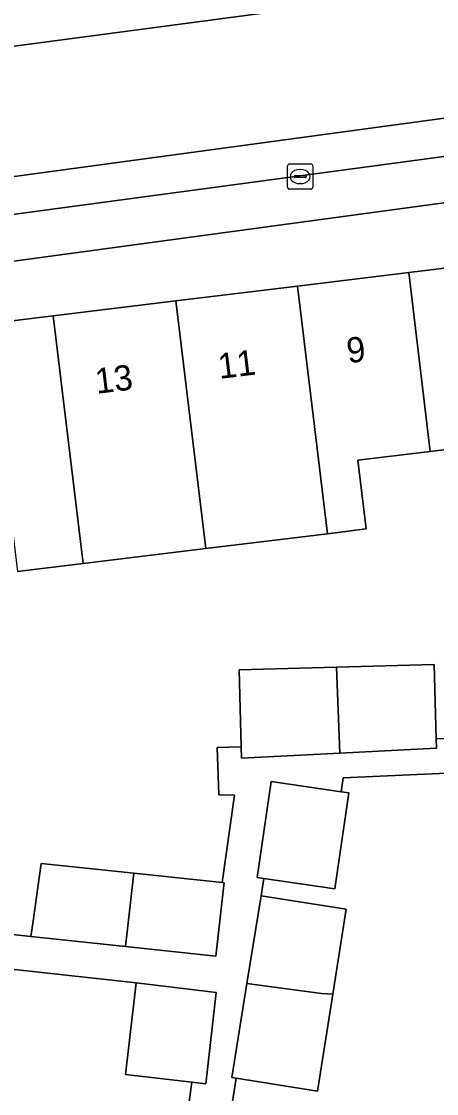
# Model space of a CAD drawing. Extents: x 162172 to 163187, y 382874 to 383685.
# Drawn here: x 162878.09 to 162894.52, y 383238.41 to 383280.9 of the extents above; entities that cross this region are included whole.
import ezdxf

# ---------------------------------------------------------------- set-up
doc = ezdxf.new("R2010")
doc.units = 0
for name, color, linetype in [('IMGEO_Erf', 7, 'Continuous'), ('IMGEO_Kolk', 7, 'Continuous'), ('IMGEO_Pand', 7, 'Continuous'), ('IMGEO_Pand_nummerreeks', 7, 'Continuous'), ('IMGEO_Parkeervlak_open', 7, 'Continuous'), ('IMGEO_Rijbaan_lokaal_gesloten', 7, 'Continuous'), ('IMGEO_Voetpad_open', 7, 'Continuous')]:
    doc.layers.add(name, color=color, linetype=linetype)

msp = doc.modelspace()

# ---------------------------------------------------------------- linework, layer by layer
at = {"layer": 'IMGEO_Erf'}
for points in [[(162896.303, 383264.098), (162894.263, 383263.851), (162891.402, 383263.505), (162891.732, 383260.783), (162890.199, 383260.595), (162885.383, 383260.005), (162880.533, 383259.411), (162877.927, 383259.092)], [(162876.269, 383244.868), (162878.461, 383244.628), (162878.533, 383245.151), (162878.862, 383247.524), (162882.539, 383247.135), (162886.036, 383246.765), (162886.518, 383250.232), (162885.903, 383250.241), (162885.831, 383252.126), (162886.788, 383252.151), (162886.706, 383255.204), (162890.558, 383255.306), (162894.427, 383255.408), (162894.504, 383252.462), (162896.421, 383252.512)], [(162902.268, 383251.437), (162890.827, 383250.913), (162890.748, 383250.371), (162891.045, 383250.328), (162890.49, 383246.518), (162887.679, 383246.927), (162887.57, 383246.247), (162890.945, 383245.714), (162890.414, 383242.351), (162889.807, 383238.507), (162886.585, 383239.016), (162886.227, 383236.746)], [(162884.524, 383236.643), (162884.831, 383238.859), (162882.21, 383239.162), (162882.63, 383242.8), (162872.015, 383243.951), (162871.729, 383241.641), (162874.094, 383241.349), (162873.798, 383238.956), (162873.625, 383237.553)]]:
    msp.add_lwpolyline(points, dxfattribs=at)
at = {"layer": 'IMGEO_Kolk'}
for p, q in [((162888.619, 383274.323), (162888.619, 383275.175)), ((162888.694, 383275.249), (162889.546, 383275.249)), ((162889.107, 383275.029), (162889.132, 383275.029)), ((162889.62, 383275.175), (162889.62, 383274.323)), ((162888.878, 383274.743), (162888.878, 383274.755)), ((162889.316, 383274.706), (162888.918, 383274.706)), ((162888.921, 383274.792), (162889.319, 383274.792)), ((162889.362, 383274.755), (162889.362, 383274.743)), ((162889.546, 383274.249), (162888.694, 383274.249)), ((162889.13, 383274.469), (162889.105, 383274.469))]:
    msp.add_line(p, q, dxfattribs=at)
for points in [[(162888.619, 383274.323), (162888.619, 383275.175)], [(162888.694, 383275.249), (162889.546, 383275.249)], [(162889.62, 383275.175), (162889.62, 383274.323)], [(162889.546, 383274.249), (162888.694, 383274.249)]]:
    msp.add_lwpolyline(points, dxfattribs=at)
for centre, radius, start, end in [((162888.696, 383275.173), 0.0765, 91.552, 178.448), ((162888.696, 383275.173), 0.0765, 91.552, 178.448), ((162889.544, 383275.173), 0.0765, 1.552, 88.448), ((162889.544, 383275.173), 0.0765, 1.552, 88.448), ((162888.918, 383274.752), 0.0403, 85.8775, 175.7526), ((162888.915, 383274.742), 0.0366, 178.938, 274.7102), ((162889.319, 383274.749), 0.043, 264.8664, 352.4533), ((162889.323, 383274.754), 0.0386, 1.7309, 96.639), ((162888.696, 383274.325), 0.0765, 181.552, 268.448), ((162888.696, 383274.325), 0.0765, 181.552, 268.448), ((162889.544, 383274.325), 0.0765, 271.552, 358.448), ((162889.544, 383274.325), 0.0765, 271.552, 358.448)]:
    msp.add_arc(centre, radius, start, end, dxfattribs=at)
for centre, major_axis, ratio, start_param, end_param in [((162889.106, 383274.749), (-0.387, 0.002), 0.722429, 4.712389, 7.853982), ((162889.131, 383274.749), (-0.39, 0.002), 0.717154, 1.570796, 4.712389)]:
    msp.add_ellipse(centre, major_axis=major_axis, ratio=ratio, start_param=start_param, end_param=end_param, dxfattribs=at)
at = {"layer": 'IMGEO_Pand'}
for points in [[(162894.263, 383263.851), (162896.303, 383264.098), (162896.633, 383261.383), (162899.391, 383261.721), (162898.204, 383271.525), (162893.42, 383270.943)], [(162893.42, 383270.943), (162889.01, 383270.407), (162890.199, 383260.595), (162891.732, 383260.783), (162891.402, 383263.505), (162894.263, 383263.851)], [(162890.199, 383260.595), (162889.01, 383270.407), (162884.194, 383269.821), (162885.383, 383260.005)], [(162885.383, 383260.005), (162884.194, 383269.821), (162879.343, 383269.231), (162880.533, 383259.411)], [(162880.533, 383259.411), (162879.343, 383269.231), (162874.594, 383268.653), (162875.451, 383261.573), (162877.594, 383261.833), (162877.927, 383259.092)], [(162890.558, 383255.306), (162886.706, 383255.204), (162886.788, 383252.151), (162886.8, 383251.704), (162890.689, 383251.901)], [(162894.427, 383255.408), (162890.558, 383255.306), (162890.689, 383251.901), (162894.514, 383252.096), (162894.504, 383252.462)], [(162891.045, 383250.328), (162890.748, 383250.371), (162887.977, 383250.775), (162887.422, 383246.964), (162887.679, 383246.927), (162890.49, 383246.518)], [(162882.514, 383246.92), (162882.539, 383247.135), (162878.862, 383247.524), (162878.533, 383245.151), (162878.461, 383244.628), (162882.201, 383244.232)], [(162886.036, 383246.765), (162882.539, 383247.135), (162882.514, 383246.92), (162882.201, 383244.232), (162885.775, 383243.854), (162886.046, 383246.184), (162886.076, 383246.444), (162886.113, 383246.757)], [(162887.012, 383242.771), (162889.968, 383242.371), (162890.414, 383242.351), (162890.945, 383245.714), (162887.57, 383246.247)], [(162885.797, 383242.413), (162882.63, 383242.8), (162882.21, 383239.162), (162884.831, 383238.859), (162885.38, 383238.796)], [(162890.414, 383242.351), (162889.968, 383242.371), (162887.012, 383242.771), (162886.413, 383239.043), (162886.585, 383239.016), (162889.807, 383238.507)]]:
    msp.add_lwpolyline(points, close=True, dxfattribs=at)
at = {"layer": 'IMGEO_Parkeervlak_open'}
for points in [[(162912.085, 383277.862), (162862.712, 383271.218)], [(162865.608, 383269.734), (162868.141, 383270.092), (162909.604, 383275.716)]]:
    msp.add_lwpolyline(points, dxfattribs=at)
at = {"layer": 'IMGEO_Rijbaan_lokaal_gesloten'}
for points in [[(162902.89, 383283.254), (162860.673, 383277.644), (162837.383, 383274.682), (162792.751, 383269.305), (162780.522, 383267.902), (162777.64, 383267.669), (162775.303, 383267.747), (162773.512, 383268.136), (162770.629, 383268.838), (162768.371, 383269.773), (162766.423, 383271.253), (162759.102, 383279.436), (162751.245, 383288.934)], [(162751.245, 383288.934), (162759.102, 383279.436), (162766.423, 383271.253), (162768.371, 383269.773), (162770.629, 383268.838), (162773.512, 383268.136), (162775.303, 383267.747), (162777.64, 383267.669), (162780.522, 383267.902), (162792.751, 383269.305), (162837.383, 383274.682), (162860.673, 383277.644), (162902.89, 383283.254)], [(162746.988, 383284.773), (162754.973, 383275.848), (162761.671, 383268.445), (162764.865, 383265.64), (162770.006, 383263.146), (162774.835, 383262.367), (162778.262, 383262.289), (162808.407, 383266.029), (162835.747, 383269.38), (162863.477, 383272.809), (162911.477, 383279.327), (162911.844, 383279.376), (162920.076, 383280.478), (162919.326, 383285.358)], [(162927.187, 383281.43), (162920.076, 383280.478), (162911.844, 383279.376), (162911.477, 383279.327), (162863.477, 383272.809), (162835.747, 383269.38), (162808.407, 383266.029), (162778.262, 383262.289), (162774.835, 383262.367), (162770.006, 383263.146), (162764.865, 383265.64), (162761.671, 383268.445), (162754.973, 383275.848), (162746.988, 383284.773)], [(162775.63, 383260.847), (162781.571, 383261.396), (162786.414, 383262.022), (162787.483, 383262.198), (162790.095, 383262.473), (162819.027, 383265.957), (162822.009, 383266.344), (162848.142, 383269.478), (162851.329, 383269.83), (162862.219, 383271.142), (162862.712, 383271.218), (162912.085, 383277.862), (162912.638, 383277.916), (162924.452, 383279.503), (162929.847, 383280.24), (162930.976, 383280.432), (162932.962, 383280.637), (162934.995, 383280.773)]]:
    msp.add_lwpolyline(points, dxfattribs=at)
at = {"layer": 'IMGEO_Voetpad_open'}
for points in [[(162909.604, 383275.716), (162868.141, 383270.092), (162865.608, 383269.734)], [(162893.42, 383270.943), (162898.204, 383271.525), (162902.7, 383272.072), (162907.437, 383272.649), (162912.274, 383273.237), (162914.441, 383273.117)], [(162858.158, 383266.556), (162862.302, 383267.086), (162863.733, 383267.302), (162864.768, 383267.458), (162869.828, 383268.074), (162874.594, 383268.653), (162879.343, 383269.231), (162884.194, 383269.821), (162889.01, 383270.407), (162893.42, 383270.943)], [(162896.421, 383252.512), (162894.504, 383252.462), (162894.514, 383252.096), (162890.689, 383251.901), (162886.8, 383251.704), (162886.788, 383252.151), (162885.831, 383252.126), (162885.903, 383250.241), (162886.518, 383250.232), (162886.036, 383246.765), (162886.113, 383246.757), (162886.076, 383246.444), (162886.046, 383246.184), (162885.775, 383243.854), (162882.201, 383244.232), (162878.461, 383244.628), (162876.269, 383244.868)], [(162886.227, 383236.746), (162886.585, 383239.016), (162886.413, 383239.043), (162887.012, 383242.771), (162887.57, 383246.247), (162887.679, 383246.927), (162887.422, 383246.964), (162887.977, 383250.775), (162890.748, 383250.371), (162890.827, 383250.913), (162902.268, 383251.437)], [(162872.015, 383243.951), (162882.63, 383242.8), (162885.797, 383242.413), (162885.38, 383238.796), (162884.831, 383238.859), (162884.524, 383236.643)]]:
    msp.add_lwpolyline(points, dxfattribs=at)

# ---------------------------------------------------------------- texts
at = {"layer": 'IMGEO_Pand_nummerreeks'}
for s, rotation, p in [('9', 6.9385, (162891.019, 383267.348)), ('11', 6.9358, (162885.926, 383266.728)), ('13', 6.9358, (162881.061, 383266.136))]:
    msp.add_text(s, height=1, rotation=rotation, dxfattribs=at).set_placement(p)

doc.saveas('drawing.dxf')
